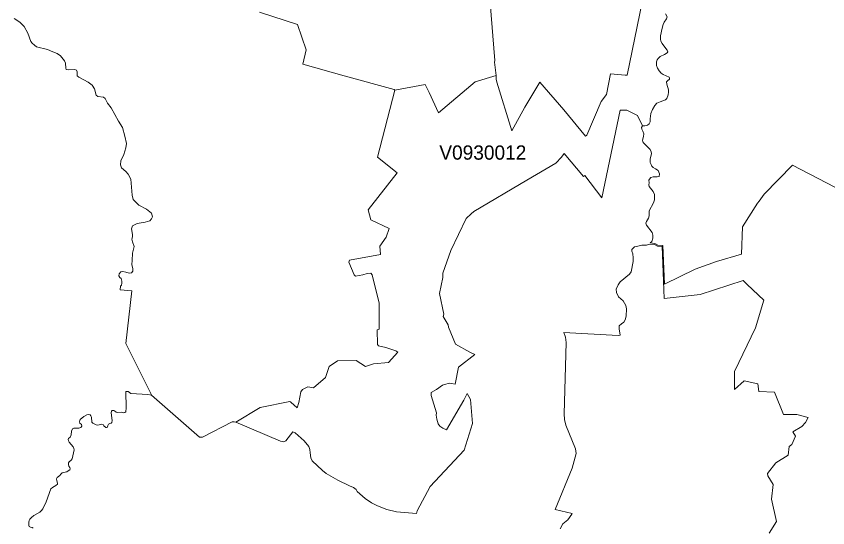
# Model space of a CAD drawing. Extents: x 369010 to 735936, y 6377141 to 6616555.
# Drawn here: x 555583 to 561271, y 6501632 to 6505217 of the extents above; entities that cross this region are included whole.
import ezdxf
from ezdxf.enums import TextEntityAlignment as Align

# ---------------------------------------------------------------- set-up
doc = ezdxf.new("R2010")
doc.units = 0
doc.header["$LTSCALE"] = 40
doc.layers.add('3', color=7, linetype='Continuous', lineweight=13)
doc.layers.add('4', color=7, linetype='Continuous')

msp = doc.modelspace()

# ---------------------------------------------------------------- linework, layer by layer
at = {"layer": '3'}
for points in [[(557287.06, 6505245.72), (557553.35, 6505160.32), (557614.59, 6504981.57), (557592.41, 6504880.61), (557881.05, 6504799.85), (558232.08, 6504704.35), (558237.05, 6504698.89), (558448.23, 6504737.95), (558477.53, 6504681.84), (558542.4, 6504539.34), (558800.26, 6504757.15), (558946.07, 6504801.83), (558935.64, 6504895.34), (558936.97, 6504907.09), (558871.59, 6505716.74)], [(558871.59, 6505716.74), (558936.97, 6504907.09), (558935.64, 6504895.34), (558946.07, 6504801.83), (558947.39, 6504775.19), (558951.53, 6504755.49), (559056.13, 6504413.4), (559147.98, 6504580.39), (559253.08, 6504754), (559419.91, 6504562.35), (559573.66, 6504375.66), (559581.94, 6504383.44), (559683.39, 6504618.79), (559719.3, 6504669.6), (559748.93, 6504812.76), (559851.87, 6504804.98), (559864.12, 6504803.32), (559969.71, 6505315.39)], [(559969.71, 6505315.39), (559864.12, 6504803.32), (559851.87, 6504804.98), (559748.93, 6504812.76), (559719.3, 6504669.6), (559683.39, 6504618.79), (559581.94, 6504383.44), (559573.66, 6504375.66), (559419.91, 6504562.35), (559253.08, 6504754), (559147.98, 6504580.39), (559056.13, 6504413.4), (558951.53, 6504755.49), (558947.39, 6504775.19), (558946.07, 6504801.83), (558800.26, 6504757.15), (558542.4, 6504539.34), (558477.53, 6504681.84), (558448.23, 6504737.95), (558237.05, 6504698.89), (558114.74, 6504229.36), (558252.94, 6504119.46), (558049.7, 6503861.11), (558067.9, 6503789.78), (558197.49, 6503729.7), (558176.64, 6503668.96), (558132.62, 6503605.07), (558135.26, 6503546.65), (557919.45, 6503506.93), (557914.15, 6503494.19), (557951.72, 6503405.31), (557961.82, 6503394.55), (558012.79, 6503405.15), (558043.08, 6503415.08), (558069.06, 6503415.9), (558078, 6503405.81), (558125.83, 6503205.38), (558126.49, 6503022.83), (558113.25, 6503020.18), (558116.07, 6502916.08), (558122.69, 6502906.15), (558174.32, 6502894.4), (558243.84, 6502871.23), (558256.58, 6502862.95), (558192.36, 6502790.13), (558087.77, 6502780.7), (558031.66, 6502763.16), (557964.96, 6502803.7), (557834.21, 6502801.88), (557777.28, 6502762.33), (557751.3, 6502684.38), (557667.22, 6502613.21), (557627.83, 6502620.49), (557589.76, 6502601.79), (557577.35, 6502583.58), (557563.95, 6502509.93), (557553.19, 6502473.69), (557508.67, 6502512.75), (557501.72, 6502517.38), (557292.52, 6502475.84), (557121.55, 6502372.4), (557434.69, 6502238.18), (557459.35, 6502233.71), (557472.09, 6502242.15), (557521.08, 6502303.22), (557537.96, 6502298.26), (557602.18, 6502241.49), (557632.79, 6502201.1), (557641.24, 6502180.91), (557643.22, 6502156.42), (557648.68, 6502123.15), (557657.62, 6502100.97), (557729.78, 6502032.62), (557754.27, 6502012.43), (557836.86, 6501966.75), (557919.12, 6501926.7), (557946.76, 6501914.95), (557966.62, 6501899.23), (557972.41, 6501885.65), (558029.51, 6501837.99), (558073.86, 6501806.38)], [(556526.24, 6502573.82), (556531.2, 6502560.74), (556868.83, 6502267.31), (556888.69, 6502266.81), (557096.56, 6502374.55), (557110.13, 6502374.88), (557121.55, 6502372.4), (557292.52, 6502475.84), (557501.72, 6502517.38), (557508.67, 6502512.75), (557553.19, 6502473.69), (557563.95, 6502509.93), (557577.35, 6502583.58), (557589.76, 6502601.79), (557627.83, 6502620.49), (557667.22, 6502613.21), (557751.3, 6502684.38), (557777.28, 6502762.33), (557834.21, 6502801.88), (557964.96, 6502803.7), (558031.66, 6502763.16), (558087.77, 6502780.7), (558192.36, 6502790.13), (558256.58, 6502862.95), (558243.84, 6502871.23), (558174.32, 6502894.4), (558122.69, 6502906.15), (558116.07, 6502916.08), (558113.25, 6503020.18), (558126.49, 6503022.83), (558125.83, 6503205.38), (558078, 6503405.81), (558069.06, 6503415.9), (558043.08, 6503415.08), (558012.79, 6503405.15), (557961.82, 6503394.55), (557951.72, 6503405.31), (557914.15, 6503494.19), (557919.45, 6503506.93), (558135.26, 6503546.65), (558132.62, 6503605.07), (558176.64, 6503668.96), (558197.49, 6503729.7), (558067.9, 6503789.78), (558049.7, 6503861.11), (558252.94, 6504119.46), (558114.74, 6504229.36), (558237.05, 6504698.89), (558232.08, 6504704.35), (557881.05, 6504799.85), (557592.41, 6504880.61), (557614.59, 6504981.57), (557553.35, 6505160.32), (557287.06, 6505245.72)], [(556399.13, 6503687.16), (556391.18, 6503726.22), (556399.13, 6503747.08), (556430.41, 6503765.45), (556487.18, 6503773.39), (556519.12, 6503783.82), (556531.53, 6503796.89), (556537.32, 6503811.13), (556530.21, 6503837.28), (556496.28, 6503865.25), (556442.99, 6503892.72), (556403.27, 6503932.61), (556395.49, 6503963.89), (556385.72, 6504074.11), (556368.18, 6504110.86), (556351.96, 6504128.56), (556320.68, 6504155.21), (556314.06, 6504176.73), (556316.71, 6504204.2), (556337.56, 6504248.55), (556351.79, 6504294.23), (556356.43, 6504325.51), (556344.02, 6504377.65), (556327.13, 6504437.73), (556299.16, 6504480.76), (556249.02, 6504575.26), (556222.2, 6504607.86), (556206.15, 6504641.63), (556193.74, 6504650.07), (556154.02, 6504655.36), (556142.93, 6504663.14), (556131.84, 6504708.82), (556116.12, 6504733.65), (556087.48, 6504755.66), (556023.1, 6504789.42), (556011.35, 6504799.85), (556011.35, 6504827.32), (556005.56, 6504838.91), (555994.47, 6504844.87), (555947.47, 6504840.89), (555933.23, 6504844.2), (555929.92, 6504853.31), (555928.6, 6504887.23), (555921.48, 6504904.28), (555894.01, 6504938.71), (555870.67, 6504955.75), (555839.56, 6504967.83), (555802.49, 6504984.22), (555726.19, 6505003.09), (555711.13, 6505013.51), (555694.91, 6505028.57), (555684.48, 6505040.99), (555664.29, 6505097.59), (555639.3, 6505144.1), (555607.36, 6505174.71), (555568.96, 6505202.02)], [(555568.96, 6505202.02), (555607.36, 6505174.71), (555639.3, 6505144.1), (555664.29, 6505097.59), (555684.48, 6505040.99), (555694.91, 6505028.57), (555711.13, 6505013.51), (555726.19, 6505003.09), (555802.49, 6504984.22), (555839.56, 6504967.83), (555870.67, 6504955.75), (555894.01, 6504938.71), (555921.48, 6504904.28), (555928.6, 6504887.23), (555929.92, 6504853.31), (555933.23, 6504844.2), (555947.47, 6504840.89), (555994.47, 6504844.87), (556005.56, 6504838.91), (556011.35, 6504827.32), (556011.35, 6504799.85), (556023.1, 6504789.42), (556087.48, 6504755.66), (556116.12, 6504733.65), (556131.84, 6504708.82), (556142.93, 6504663.14), (556154.02, 6504655.36), (556193.74, 6504650.07), (556206.15, 6504641.63), (556222.2, 6504607.86), (556249.02, 6504575.26), (556299.16, 6504480.76), (556327.13, 6504437.73), (556344.02, 6504377.65), (556356.43, 6504325.51), (556351.79, 6504294.23), (556337.56, 6504248.55), (556316.71, 6504204.2), (556314.06, 6504176.73), (556320.68, 6504155.21), (556351.96, 6504128.56), (556368.18, 6504110.86), (556385.72, 6504074.11), (556395.49, 6503963.89), (556403.27, 6503932.61), (556442.99, 6503892.72), (556496.28, 6503865.25), (556530.21, 6503837.28), (556537.32, 6503811.13), (556531.53, 6503796.89), (556519.12, 6503783.82), (556487.18, 6503773.39), (556430.41, 6503765.45), (556399.13, 6503747.08), (556391.18, 6503726.22), (556399.13, 6503687.16), (556399.13, 6503671.44), (556394.49, 6503654.56), (556399.13, 6503635.53), (556410.71, 6503602.43), (556397.8, 6503555.75), (556395.82, 6503504.78), (556393.83, 6503476.81), (556401.61, 6503446.85), (556400.95, 6503430.47), (556391.18, 6503419.38), (556374.3, 6503415.57), (556350.8, 6503424.01), (556329.95, 6503429.14), (556315.55, 6503426.66), (556303.96, 6503412.26), (556301.32, 6503398.53), (556309.09, 6503386.11), (556318.53, 6503380.15), (556323.66, 6503360.63), (556324.32, 6503347.39), (556321.01, 6503332.99), (556313.56, 6503325.21), (556311.91, 6503299.55), (556393.5, 6503291.94), (556352.46, 6502923.86), (556526.24, 6502573.82)], [(558073.86, 6501806.38), (558115.9, 6501784.86), (558179.79, 6501760.37), (558249.46, 6501743.65), (558389.15, 6501731.24), (558394.11, 6501751.43), (558484.64, 6501921.4), (558722.64, 6502176.78), (558781.06, 6502363.46), (558767.49, 6502531.45), (558742.83, 6502572.5), (558721.31, 6502526.15), (558597.68, 6502317.29), (558572.69, 6502329.54), (558552.83, 6502343.27), (558539.76, 6502360.48), (558529.99, 6502392.76), (558525.69, 6502420.56), (558529, 6502438.6), (558492.26, 6502558.26), (558490.27, 6502581.1), (558528.01, 6502600.96), (558570.21, 6502631.41), (558584.44, 6502637.21), (558618.7, 6502644.66), (558633.27, 6502643.99), (558660.08, 6502637.87), (558681.92, 6502758.52), (558797.45, 6502845.74), (558762.03, 6502862.79), (558662.73, 6502919.89), (558613.24, 6503037.56), (558609.6, 6503054.28), (558575.84, 6503112.04), (558580.64, 6503129.91), (558549.85, 6503272.91), (558572.53, 6503385.45), (558572.2, 6503416.73), (558628.63, 6503575.28), (558737.2, 6503800.54), (558770.97, 6503831.48), (558790.83, 6503847.54), (559160.89, 6504067.82), (559364.96, 6504186.66), (559403.69, 6504229.85), (559422.55, 6504255.17), (559558.76, 6504094.64), (559567.87, 6504101.75), (559687.03, 6503944.03), (559816.12, 6504558.54), (559862.13, 6504559.54), (559936.44, 6504522.13), (559972.69, 6504447.99), (559988.74, 6504448.32), (560006.78, 6504454.11), (560019.69, 6504462.05), (560025.98, 6504476.62), (560026.98, 6504498.8), (560031.11, 6504536.03), (560042.53, 6504562.85), (560058.26, 6504591.81), (560073.48, 6504607.2), (560095.16, 6504618.12), (560133.89, 6504632.03), (560142, 6504639.64), (560151.43, 6504666.29), (560155.74, 6504685.32), (560154.08, 6504700.21), (560143.32, 6504740.43), (560141.01, 6504756.98), (560146.8, 6504765.42), (560160.54, 6504776.84), (560161.86, 6504784.13), (560158.88, 6504791.24), (560117.01, 6504809.61), (560102.94, 6504817.72), (560088.54, 6504835.27), (560077.79, 6504852.64), (560069.34, 6504870.85), (560070.34, 6504897.33), (560074.97, 6504910.9), (560081.26, 6504921.82), (560097.15, 6504934.24), (560126.77, 6504947.97), (560145.48, 6504959.56), (560148.95, 6504967.17), (560144.81, 6504979.92), (560127.77, 6504999.78), (560109.23, 6505027.09), (560100.96, 6505042.15), (560097.81, 6505057.04), (560098.14, 6505079.88), (560110.22, 6505133.5), (560118.33, 6505159.49), (560123.8, 6505174.55), (560141.5, 6505198.05), (560145.31, 6505213.77), (560133.89, 6505233.14)], [(560133.89, 6505233.14), (560145.31, 6505213.77), (560141.5, 6505198.05), (560123.8, 6505174.55), (560118.33, 6505159.49), (560110.22, 6505133.5), (560098.14, 6505079.88), (560097.81, 6505057.04), (560100.96, 6505042.15), (560109.23, 6505027.09), (560127.77, 6504999.78), (560144.81, 6504979.92), (560148.95, 6504967.17), (560145.48, 6504959.56), (560126.77, 6504947.97), (560097.15, 6504934.24), (560081.26, 6504921.82), (560074.97, 6504910.9), (560070.34, 6504897.33), (560069.34, 6504870.85), (560077.79, 6504852.64), (560088.54, 6504835.27), (560102.94, 6504817.72), (560117.01, 6504809.61), (560158.88, 6504791.24), (560161.86, 6504784.13), (560160.54, 6504776.84), (560146.8, 6504765.42), (560141.01, 6504756.98), (560143.32, 6504740.43), (560154.08, 6504700.21), (560155.74, 6504685.32), (560151.43, 6504666.29), (560142, 6504639.64), (560133.89, 6504632.03), (560095.16, 6504618.12), (560073.48, 6504607.2), (560058.26, 6504591.81), (560042.53, 6504562.85), (560031.11, 6504536.03), (560026.98, 6504498.8), (560025.98, 6504476.62), (560019.69, 6504462.05), (560006.78, 6504454.11), (559988.74, 6504448.32)], [(561441.04, 6503955.61), (561024.63, 6504174.08), (560824.54, 6503970.51), (560790.11, 6503921.52), (560778.36, 6503906.79), (560672.11, 6503742.11), (560665.16, 6503549.13), (560491.88, 6503497.83), (560341.6, 6503443.38), (560126.44, 6503338.94), (560115.02, 6503609.54), (560080.43, 6503612.85), (560059.91, 6503623.28), (560025.98, 6503628.41), (560037.07, 6503638.84), (560044.35, 6503660.68), (560044.35, 6503683.52), (560041.04, 6503700.57), (560000.66, 6503753.86), (559994.87, 6503766.94), (559999.67, 6503777.7), (560014.4, 6503802.52), (560018.04, 6503819.07), (560018.04, 6503853.5), (560048.66, 6503909.44), (560056.1, 6503931.28), (560056.44, 6503968.52), (560047.99, 6503989.71), (560018.37, 6504024.79), (560016.22, 6504035.39), (560020.19, 6504048.79), (560017.87, 6504067.99), (560020.85, 6504075.44), (560029.95, 6504086.19), (560046.51, 6504090.83), (560074.31, 6504091.49), (560089.37, 6504093.97), (560091.69, 6504111.52), (560081.92, 6504136.34), (560062.39, 6504147.1), (560047.33, 6504156.87), (560037.24, 6504167.29), (560032.11, 6504178.38), (560027.14, 6504192.78), (560025.49, 6504216.28), (560035.58, 6504254.18), (560032.93, 6504267.75), (560026.81, 6504282.32), (560015.39, 6504294.73), (559976, 6504332.46), (559973.68, 6504339.75), (559972.69, 6504348.52), (559980.14, 6504375.16), (559980.97, 6504394.03), (559975.34, 6504412.73), (559968.22, 6504425.15), (559965.57, 6504438.06), (559972.69, 6504447.99), (559936.44, 6504522.13), (559862.13, 6504559.54), (559816.12, 6504558.54), (559687.03, 6503944.03), (559567.87, 6504101.75), (559558.76, 6504094.64), (559422.55, 6504255.17), (559403.69, 6504229.85), (559364.96, 6504186.66), (559160.89, 6504067.82), (558790.83, 6503847.54), (558770.97, 6503831.48), (558737.2, 6503800.54), (558628.63, 6503575.28), (558572.2, 6503416.73), (558572.53, 6503385.45), (558549.85, 6503272.91), (558580.64, 6503129.91), (558575.84, 6503112.04), (558609.6, 6503054.28), (558613.24, 6503037.56), (558662.73, 6502919.89), (558762.03, 6502862.79)], [(559988.74, 6504448.32), (559972.69, 6504447.99), (559965.57, 6504438.06), (559968.22, 6504425.15), (559975.34, 6504412.73), (559980.97, 6504394.03), (559980.14, 6504375.16), (559972.69, 6504348.52), (559973.68, 6504339.75), (559976, 6504332.46), (560015.39, 6504294.73), (560026.81, 6504282.32), (560032.93, 6504267.75), (560035.58, 6504254.18), (560025.49, 6504216.28), (560027.14, 6504192.78), (560032.11, 6504178.38), (560037.24, 6504167.29), (560047.33, 6504156.87), (560062.39, 6504147.1), (560081.92, 6504136.34), (560091.69, 6504111.52), (560089.37, 6504093.97), (560074.31, 6504091.49), (560046.51, 6504090.83), (560029.95, 6504086.19), (560020.85, 6504075.44), (560017.87, 6504067.99), (560020.19, 6504048.79), (560016.22, 6504035.39), (560018.37, 6504024.79), (560047.99, 6503989.71), (560056.44, 6503968.52), (560056.1, 6503931.28), (560048.66, 6503909.44), (560018.04, 6503853.5), (560018.04, 6503819.07), (560014.4, 6503802.52), (559999.67, 6503777.7), (559994.87, 6503766.94), (560000.66, 6503753.86), (560041.04, 6503700.57), (560044.35, 6503683.52), (560044.35, 6503660.68), (560037.07, 6503638.84), (560025.98, 6503628.41), (560059.91, 6503623.28), (560080.43, 6503612.85), (560115.02, 6503609.54), (560126.44, 6503338.94), (560341.6, 6503443.38), (560491.88, 6503497.83), (560665.16, 6503549.13), (560672.11, 6503742.11), (560778.36, 6503906.79), (560790.11, 6503921.52), (560824.54, 6503970.51), (561024.63, 6504174.08), (561441.04, 6503955.61)], [(555904.77, 6502015.91), (555937.21, 6502024.35), (555948.3, 6502030.14), (555958.39, 6502038.08), (555962.2, 6502044.87), (555959.38, 6502055.3), (555953.09, 6502064.07), (555948.79, 6502075.49), (555949.78, 6502086.91), (555955.08, 6502094.69), (555968.65, 6502106.93), (555974.28, 6502114.88), (555984.87, 6502156.75), (555988.51, 6502177.93), (555986.69, 6502188.69), (555981.56, 6502198.46), (555953.92, 6502233.05), (555948.79, 6502241.49), (555948.13, 6502250.26), (555949.62, 6502258.04), (555961.04, 6502268.13), (555968.98, 6502284.35), (555971.3, 6502309.01), (555977.09, 6502324.4), (555986.53, 6502329.54), (556022.28, 6502330.86), (556035.02, 6502335.66), (556042.47, 6502345.09), (556039.82, 6502355.52), (556030.05, 6502364.95), (556026.58, 6502373.39), (556027.9, 6502384.48), (556030.39, 6502391.93), (556057.36, 6502410.8), (556078.88, 6502423.54), (556089.64, 6502425.86), (556100.72, 6502422.88), (556107.18, 6502416.43), (556110.82, 6502407.16), (556112.31, 6502372.4), (556119.92, 6502364.62), (556144.58, 6502352.87), (556154.68, 6502350.22), (556173.88, 6502356.84), (556183.97, 6502358.33), (556191.42, 6502356.51), (556198.04, 6502346.91), (556211.12, 6502335.16), (556216.91, 6502334.5), (556222.04, 6502337.81), (556224.69, 6502349.89), (556230.48, 6502358.66), (556239.58, 6502361.81), (556249.02, 6502364.13), (556253.98, 6502370.25), (556254.64, 6502383.32), (556248.19, 6502437.11), (556250.17, 6502448.53), (556256.63, 6502453.99), (556267.72, 6502453.99), (556272.19, 6502452.01), (556282.61, 6502442.91), (556290.23, 6502439.93), (556321.01, 6502442.24), (556335.74, 6502437.44), (556344.51, 6502438.93), (556350.97, 6502445.22), (556354.28, 6502472.2), (556350.64, 6502586.4), (556367.52, 6502587.06), (556386.38, 6502572.5), (556506.21, 6502565.21), (556531.2, 6502560.74), (556526.24, 6502573.82), (556352.46, 6502923.86), (556393.5, 6503291.94), (556311.91, 6503299.55), (556313.56, 6503325.21), (556321.01, 6503332.99), (556324.32, 6503347.39), (556323.66, 6503360.63), (556318.53, 6503380.15), (556309.09, 6503386.11), (556301.32, 6503398.53), (556303.96, 6503412.26), (556315.55, 6503426.66), (556329.95, 6503429.14), (556350.8, 6503424.01), (556374.3, 6503415.57), (556391.18, 6503419.38), (556400.95, 6503430.47), (556401.61, 6503446.85), (556393.83, 6503476.81), (556395.82, 6503504.78), (556397.8, 6503555.75), (556410.71, 6503602.43), (556399.13, 6503635.53), (556394.49, 6503654.56), (556399.13, 6503671.44), (556399.13, 6503687.16)], [(559816.62, 6503356.65), (559880.67, 6503408.46), (559892.59, 6503424.68), (559907.32, 6503498.82), (559906.49, 6503524.81), (559905.33, 6503551.45), (559897.22, 6503570.65), (559897.22, 6503582.57), (559916.75, 6503599.94), (559939.59, 6503606.73), (559968.88, 6503611.86), (560000.33, 6503613.52), (560019.36, 6503619.47), (560056.77, 6503617.32), (560077.95, 6503605.41), (560110.72, 6503603.25), (560123.8, 6503238.32), (560376.69, 6503267.94), (560678.4, 6503366.09), (560705.05, 6503337.62), (560823.55, 6503227.23), (560763.3, 6503032.93), (560617.82, 6502726.41), (560618.16, 6502602.12), (560684.36, 6502662.2), (560779.52, 6502640.85), (560788.46, 6502586.89), (560897.53, 6502582.92), (560960.25, 6502424.87)], [(559395.58, 6501624.99), (559413.78, 6501659.91), (559449.86, 6501687.38), (559476.18, 6501726.94), (559478.83, 6501732.4), (559361.15, 6501759.21), (559478.83, 6502049.5), (559507.62, 6502152.12), (559502.49, 6502185.22), (559434.64, 6502351.22), (559424.87, 6502391.6), (559423.55, 6502430.66), (559438.44, 6502930.65), (559432.98, 6502968.38), (559421.89, 6503000.16), (559801.72, 6502979.47), (559815.79, 6502981.95), (559807.85, 6503026.64), (559809.34, 6503046.5), (559825.39, 6503062.22), (559840.78, 6503073.64), (559851.38, 6503088.87), (559858.66, 6503114.36), (559860.31, 6503166.16), (559856.01, 6503189), (559837.31, 6503221.77), (559804.21, 6503251.06), (559790.64, 6503280.69), (559788.98, 6503305.02), (559800.9, 6503334.64), (559816.62, 6503356.65)], [(558762.03, 6502862.79), (558797.45, 6502845.74), (558681.92, 6502758.52), (558660.08, 6502637.87), (558633.27, 6502643.99), (558618.7, 6502644.66), (558584.44, 6502637.21), (558570.21, 6502631.41), (558528.01, 6502600.96), (558490.27, 6502581.1), (558492.26, 6502558.26), (558529, 6502438.6), (558525.69, 6502420.56), (558529.99, 6502392.76), (558539.76, 6502360.48), (558552.83, 6502343.27), (558572.69, 6502329.54), (558597.68, 6502317.29), (558721.31, 6502526.15), (558742.83, 6502572.5), (558767.49, 6502531.45), (558781.06, 6502363.46), (558722.64, 6502176.78), (558484.64, 6501921.4), (558394.11, 6501751.43), (558389.15, 6501731.24), (558249.46, 6501743.65), (558179.79, 6501760.37), (558115.9, 6501784.86), (558073.86, 6501806.38), (558029.51, 6501837.99), (557972.41, 6501885.65), (557966.62, 6501899.23), (557946.76, 6501914.95), (557919.12, 6501926.7), (557836.86, 6501966.75), (557754.27, 6502012.43), (557729.78, 6502032.62), (557657.62, 6502100.97), (557648.68, 6502123.15), (557643.22, 6502156.42), (557641.24, 6502180.91), (557632.79, 6502201.1), (557602.18, 6502241.49), (557537.96, 6502298.26), (557521.08, 6502303.22), (557472.09, 6502242.15), (557459.35, 6502233.71), (557434.69, 6502238.18), (557121.55, 6502372.4), (557110.13, 6502374.88), (557096.56, 6502374.55), (556888.69, 6502266.81), (556868.83, 6502267.31), (556531.2, 6502560.74), (556506.21, 6502565.21), (556386.38, 6502572.5), (556367.52, 6502587.06), (556350.64, 6502586.4), (556354.28, 6502472.2), (556350.97, 6502445.22), (556344.51, 6502438.93), (556335.74, 6502437.44), (556321.01, 6502442.24), (556290.23, 6502439.93), (556282.61, 6502442.91), (556272.19, 6502452.01), (556267.72, 6502453.99), (556256.63, 6502453.99), (556250.17, 6502448.53), (556248.19, 6502437.11), (556254.64, 6502383.32), (556253.98, 6502370.25), (556249.02, 6502364.13), (556239.58, 6502361.81), (556230.48, 6502358.66), (556224.69, 6502349.89), (556222.04, 6502337.81), (556216.91, 6502334.5), (556211.12, 6502335.16), (556198.04, 6502346.91), (556191.42, 6502356.51), (556183.97, 6502358.33), (556173.88, 6502356.84), (556154.68, 6502350.22), (556144.58, 6502352.87), (556119.92, 6502364.62), (556112.31, 6502372.4), (556110.82, 6502407.16), (556107.18, 6502416.43), (556100.72, 6502422.88), (556089.64, 6502425.86), (556078.88, 6502423.54), (556057.36, 6502410.8), (556030.39, 6502391.93), (556027.9, 6502384.48), (556026.58, 6502373.39), (556030.05, 6502364.95), (556039.82, 6502355.52), (556042.47, 6502345.09)], [(560960.25, 6502424.87), (561054.92, 6502426.19), (561132.87, 6502405.01), (561114.34, 6502370.25), (561089.68, 6502342.11), (561026.45, 6502304.38), (561044.66, 6502272.93), (561019.17, 6502214.51), (561001.3, 6502202.59), (560993.68, 6502140.53), (560907.13, 6502086.24), (560849.36, 6502011.6), (560850.03, 6501995.55), (560888.92, 6501934.64), (560877, 6501832.03), (560911.43, 6501676.29), (560860.12, 6501595.19)], [(556042.47, 6502345.09), (556035.02, 6502335.66), (556022.28, 6502330.86), (555986.53, 6502329.54), (555977.09, 6502324.4), (555971.3, 6502309.01), (555968.98, 6502284.35), (555961.04, 6502268.13), (555949.62, 6502258.04), (555948.13, 6502250.26), (555948.79, 6502241.49), (555953.92, 6502233.05), (555981.56, 6502198.46), (555986.69, 6502188.69), (555988.51, 6502177.93), (555984.87, 6502156.75), (555974.28, 6502114.88), (555968.65, 6502106.93), (555955.08, 6502094.69), (555949.78, 6502086.91), (555948.79, 6502075.49), (555953.09, 6502064.07), (555959.38, 6502055.3), (555962.2, 6502044.87), (555958.39, 6502038.08), (555948.3, 6502030.14), (555937.21, 6502024.35), (555904.77, 6502015.91), (555895.66, 6502008.13), (555889.71, 6501999.36), (555870.51, 6501984.79), (555866.37, 6501974.36), (555866.7, 6501961.62), (555871.83, 6501945.73), (555871.83, 6501937.95), (555861.74, 6501928.85), (555838.07, 6501915.11), (555825.82, 6501905.85), (555792.72, 6501812.83), (555769.39, 6501765), (555759.95, 6501751.93), (555748.86, 6501741.67), (555706.33, 6501717.5), (555691.27, 6501704.92), (555679.35, 6501691.35), (555673.39, 6501682.58), (555671.57, 6501670.83), (555670.91, 6501648.32), (555674.05, 6501640.54), (555682.83, 6501635.41), (555694.58, 6501633.76), (555702.69, 6501628.96)], [(555702.69, 6501628.96), (555694.58, 6501633.76), (555682.83, 6501635.41), (555674.05, 6501640.54), (555670.91, 6501648.32), (555671.57, 6501670.83), (555673.39, 6501682.58), (555679.35, 6501691.35), (555691.27, 6501704.92), (555706.33, 6501717.5), (555748.86, 6501741.67), (555759.95, 6501751.93), (555769.39, 6501765), (555792.72, 6501812.83), (555825.82, 6501905.85), (555838.07, 6501915.11), (555861.74, 6501928.85), (555871.83, 6501937.95), (555871.83, 6501945.73), (555866.7, 6501961.62), (555866.37, 6501974.36), (555870.51, 6501984.79), (555889.71, 6501999.36), (555895.66, 6502008.13), (555904.77, 6502015.91)]]:
    msp.add_lwpolyline(points, dxfattribs=at)

# ---------------------------------------------------------------- texts
at = {"layer": '4'}
msp.add_text('V0930012', height=100, dxfattribs=at).set_placement((558853.35, 6504211.83), align=Align.CENTER)

doc.saveas('drawing.dxf')
